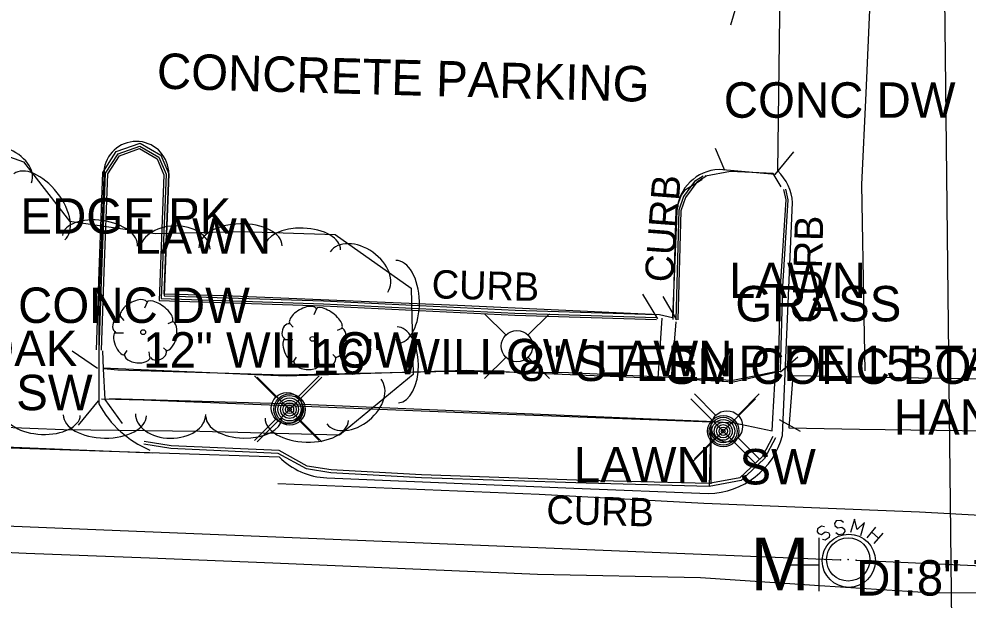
# Model space of a CAD drawing. Extents: x 978516 to 993312, y 1836504 to 1846212.
# Drawn here: x 992368 to 992501.8, y 1843144.4 to 1843226.3 of the extents above; entities that cross this region are included whole.
import ezdxf

# ---------------------------------------------------------------- set-up
doc = ezdxf.new("R2010")
doc.units = 0
for name, color, linetype in [('S_BASELINE', 7, 'Continuous'), ('S_CURB', 7, 'Continuous'), ('S_CURB_ANNOT', 7, 'Continuous'), ('S_DRIVEWAY', 7, 'Continuous'), ('S_EDGE_CONCRETE', 7, 'Continuous'), ('S_EDGE_PAVEMENT', 7, 'Continuous'), ('S_GAS_UTILITIES', 7, 'Continuous'), ('S_MANHOLE', 7, 'Continuous'), ('S_MISC_STRUCTURES_ANNOT', 7, 'Continuous'), ('S_PARKING', 7, 'Continuous'), ('S_PARKING_ANNOT', 7, 'Continuous'), ('S_PAVEMENT_CROWN', 7, 'Continuous'), ('S_SANITARY_SEWER', 7, 'Continuous'), ('S_SANITARY_SEWER_ANNOT', 7, 'Continuous'), ('S_SIDEWALK', 7, 'Continuous'), ('S_SURVEY_TEXT_ANNOT', 7, 'Continuous'), ('S_TREE', 7, 'Continuous'), ('S_TREE_ANNOT', 7, 'Continuous'), ('S_UTILITY_POLE', 7, 'Continuous'), ('S_UTL_PT_SYM', 7, 'Continuous')]:
    doc.layers.add(name, color=color, linetype=linetype)

msp = doc.modelspace()

# ---------------------------------------------------------------- linework, layer by layer
at = {"layer": 'S_BASELINE'}
msp.add_line((992491.43, 1843870.1), (992499.58, 1843129.46), dxfattribs=at)
at = {"layer": 'S_CURB'}
for points in [[(992469.29, 1843228.81), (992468.29, 1843225.47)], [(992379.31, 1843179.61), (992379.69, 1843190.68), (992380.2, 1843204.55), (992381.97, 1843207.28), (992385.02, 1843208.38), (992387.69, 1843206.82), (992388.73, 1843204.41), (992388.04, 1843186.9), (992410.93, 1843186.16), (992424.43, 1843185.5), (992437.92, 1843184.83), (992457.87, 1843184.23)], [(992379.61, 1843179.6), (992379.99, 1843190.67), (992380.5, 1843204.46), (992382.17, 1843207.03), (992384.99, 1843208.05), (992387.46, 1843206.61), (992388.43, 1843204.35), (992387.73, 1843186.61), (992410.92, 1843185.86), (992424.41, 1843185.2), (992437.91, 1843184.53), (992457.86, 1843183.93)], [(992467.53, 1843204.93), (992466.17, 1843208.04)], [(992474.6, 1843204.36), (992477.25, 1843207.57)], [(992464.46, 1843204.17), (992464.47, 1843204.14), (992463.25, 1843203.38), (992461.69, 1843201.27), (992461.01, 1843199.34), (992460.6, 1843183.9)], [(992464.73, 1843204.3), (992464.82, 1843204.09), (992463.57, 1843203.3), (992461.96, 1843201.13), (992461.31, 1843199.28), (992460.9, 1843183.89)], [(992475.36, 1843176.77), (992475.67, 1843188.57), (992476.46, 1843200.81), (992476.13, 1843202.31)], [(992475.06, 1843176.78), (992475.37, 1843188.59), (992476.16, 1843200.79), (992475.84, 1843202.25)], [(992458.05, 1843184.03), (992455.93, 1843187.48)], [(992460.74, 1843183.86), (992458.81, 1843187.15)], [(992379.05, 1843177), (992375.49, 1843179.46)], [(992475.37, 1843176.54), (992477.81, 1843178.65)], [(992379.15, 1843172.45), (992376.33, 1843169.04)], [(992475.18, 1843169.8), (992478.11, 1843168.19)], [(992474.64, 1843167.24), (992473.08, 1843164.32), (992469.81, 1843161.23), (992465.29, 1843160.39), (992447.95, 1843160.82), (992424.72, 1843161.61), (992411.95, 1843162.32), (992408.51, 1843162.86), (992404.54, 1843165.04), (992389.42, 1843165.71), (992385.57, 1843166.33)], [(992474.29, 1843167.43), (992472.76, 1843164.57), (992469.62, 1843161.6), (992465.25, 1843160.79), (992447.96, 1843161.22), (992424.74, 1843162.01), (992411.99, 1843162.72), (992408.64, 1843163.25), (992404.65, 1843165.44), (992389.46, 1843166.11), (992385.64, 1843166.73)]]:
    msp.add_lwpolyline(points, dxfattribs=at)
at = {"layer": 'S_DRIVEWAY'}
for points in [[(992464.09, 1843204.01), (992464.26, 1843203.65), (992461.83, 1843202.13), (992461.33, 1843201.46), (992460.62, 1843199.41), (992460.2, 1843183.91)], [(992475.44, 1843202.66), (992474.34, 1843204.52), (992468.3, 1843204.82), (992464.8, 1843204.15)], [(992382.59, 1843169.25), (992380.15, 1843172.65), (992379.88, 1843176.96), (992379.8, 1843179.49)]]:
    msp.add_lwpolyline(points, dxfattribs=at)
at = {"layer": 'S_EDGE_CONCRETE'}
msp.add_lwpolyline([(992386.76, 1843165.05), (992374.1, 1843165.57), (992361.44, 1843166.1), (992344.27, 1843166.72), (992329.1, 1843167.38), (992313.93, 1843168.05), (992300.37, 1843168.58), (992286.81, 1843169.12), (992273.57, 1843169.8), (992260.32, 1843170.48), (992243.82, 1843171.01), (992227.32, 1843171.55), (992214.05, 1843172), (992200.78, 1843172.45), (992187.52, 1843172.9), (992174.25, 1843173.35), (992150.81, 1843174.22), (992127.37, 1843175.08)], dxfattribs=at)
at = {"layer": 'S_EDGE_PAVEMENT'}
for points in [[(992474.97, 1843204.89), (992475.38, 1843234.16), (992477.92, 1843303.68), (992479.66, 1843351.16)], [(992475.62, 1843167.57), (992477.07, 1843200.41)], [(992345.55, 1843166.54), (992387.8, 1843165.13), (992404.68, 1843164.54)], [(992411.38, 1843161.59), (992446.24, 1843160.13), (992465.18, 1843159.4)], [(992818.23, 1843144.45), (992796.47, 1843145.18), (992774.72, 1843145.9), (992758.62, 1843146.59), (992742.52, 1843147.28), (992726.35, 1843147.81), (992710.18, 1843148.34), (992691.27, 1843149.15), (992672.36, 1843149.96), (992651.28, 1843150.69), (992630.19, 1843151.43), (992612.4, 1843152.16), (992594.61, 1843152.89), (992576.91, 1843153.53), (992559.21, 1843154.17), (992543.36, 1843154.57), (992527.5, 1843154.97), (992511.24, 1843155.86), (992494.97, 1843156.76), (992479.75, 1843157.36), (992464.53, 1843157.96), (992441.32, 1843159.23), (992422.9, 1843159.99), (992404.47, 1843160.75)]]:
    msp.add_lwpolyline(points, dxfattribs=at)
for centre, radius, start, end in [((992470.1, 1843199.87), 6.99, 4.3953, 45.8834), ((992465.06, 1843170.3), 10.91, 270.6411, 345.4845), ((992411.73, 1843171.49), 9.9, 224.5704, 267.97)]:
    msp.add_arc(centre, radius, start, end, dxfattribs=at)
at = {"layer": 'S_GAS_UTILITIES'}
for p, q in [((992401.56, 1843166.66), (992410.7, 1843175.81)), ((992410.7, 1843166.66), (992401.56, 1843175.81)), ((992462.71, 1843163.6), (992471.85, 1843172.75)), ((992471.85, 1843163.6), (992462.71, 1843172.75)), ((992406.13, 1843171.24), (992406.13, 1843171.24)), ((992467.28, 1843168.17), (992467.28, 1843168.17))]:
    msp.add_line(p, q, dxfattribs=at)
for centre, radius in [((992406.14, 1843171.24), 2.21), ((992406.13, 1843171.24), 1.96), ((992406.13, 1843171.24), 1.63), ((992406.13, 1843171.24), 1.27), ((992406.13, 1843171.24), 0.943), ((992406.13, 1843171.24), 0.586), ((992406.13, 1843171.24), 0.274), ((992467.29, 1843168.18), 2.21), ((992467.28, 1843168.17), 1.96), ((992467.28, 1843168.17), 1.63), ((992467.28, 1843168.17), 1.27), ((992467.28, 1843168.17), 0.943), ((992467.28, 1843168.17), 0.586), ((992467.28, 1843168.17), 0.274)]:
    msp.add_circle(centre, radius, dxfattribs=at)
at = {"layer": 'S_MANHOLE'}
for p, q in [((992480.79, 1843145.62), (992480.79, 1843153.12)), ((992476.62, 1843149.33), (992480.79, 1843149.33))]:
    msp.add_line(p, q, dxfattribs=at)
msp.add_circle((992484.99, 1843149.89), 3.75, dxfattribs=at)
at = {"layer": 'S_PARKING'}
for points in [[(992378.91, 1843179.63), (992379.29, 1843190.69), (992379.81, 1843204.68), (992381.71, 1843207.61), (992385.06, 1843208.82), (992388.01, 1843207.1), (992389.13, 1843204.48), (992388.46, 1843187.28), (992410.94, 1843186.56), (992424.44, 1843185.9), (992437.94, 1843185.23), (992457.88, 1843184.63)], [(992380.01, 1843205.25), (992379.25, 1843185.91), (992379.25, 1843172.02)], [(992474.6, 1843204.36), (992466.71, 1843205.08)], [(992460.76, 1843199.27), (992460.14, 1843184.15), (992458.31, 1843184.6), (992429.83, 1843185.89), (992396.96, 1843187.28), (992388.48, 1843187.51), (992389.11, 1843204.43)]]:
    msp.add_lwpolyline(points, dxfattribs=at)
msp.add_arc((992466.91, 1843198.92), 6.16, 91.8524, 176.7366, dxfattribs=at)
for centre, major_axis, ratio, start_param, end_param in [((992384.52, 1843204.46), (3.68, 2.76), 0.995897, 5.632564, 8.605618), ((992391.91, 1843178.82), (8, -12.04), 0.993811, 4.620321, 5.303294)]:
    msp.add_ellipse(centre, major_axis=major_axis, ratio=ratio, start_param=start_param, end_param=end_param, dxfattribs=at)
at = {"layer": 'S_PAVEMENT_CROWN'}
for points in [[(992494.22, 1843392.67), (992493.55, 1843373.61), (992493.6, 1843358.6), (992493.2, 1843335.06), (992492.22, 1843316.03), (992491.24, 1843297.01), (992490.46, 1843272.09), (992489.49, 1843257.7), (992488.53, 1843243.31), (992487.97, 1843228.71), (992487.38, 1843215.85), (992486.79, 1843202.98), (992487.13, 1843184.28), (992487.26, 1843176.7)], [(992556.89, 1843143.73), (992541.67, 1843144.46), (992526.44, 1843145.2), (992511.31, 1843145.28), (992496.19, 1843145.36), (992480.14, 1843146.42), (992464.1, 1843147.49), (992441.08, 1843147.96), (992422.43, 1843148.76), (992403.77, 1843149.55), (992386.39, 1843150.24), (992369.01, 1843150.92), (992346.64, 1843151.94)]]:
    msp.add_lwpolyline(points, dxfattribs=at)
at = {"layer": 'S_SANITARY_SEWER'}
for p, q in [((992249.29, 1843159.57), (992483.81, 1843150.03)), ((992480.59, 1843154.38), (992480.51, 1843153.99)), ((992481.13, 1843154.77), (992480.59, 1843154.38)), ((992481.56, 1843154.69), (992481.13, 1843154.77)), ((992487.56, 1843153.14), (992488.8, 1843154.61)), ((992480.51, 1843153.99), (992480.7, 1843153.72)), ((992480.7, 1843153.72), (992481.13, 1843153.61)), ((992481.13, 1843153.61), (992481.67, 1843153.96)), ((992481.67, 1843152.79), (992481.29, 1843152.87)), ((992481.67, 1843153.96), (992482.14, 1843153.88)), ((992482.22, 1843153.18), (992481.67, 1843152.79)), ((992482.14, 1843153.88), (992482.29, 1843153.61)), ((992482.29, 1843153.61), (992482.22, 1843153.18)), ((992488.22, 1843153.92), (992489.19, 1843153.1)), ((992489.77, 1843153.8), (992488.53, 1843152.33)), ((992486.03, 1843149.98), (992725.78, 1843139.43))]:
    msp.add_line(p, q, dxfattribs=at)
for points in [[(992484.23, 1843155.31), (992483.88, 1843155.58), (992483.22, 1843155.51), (992482.99, 1843155.16), (992483.03, 1843154.85), (992483.38, 1843154.54), (992484, 1843154.65), (992484.39, 1843154.34), (992484.42, 1843154.03), (992484.15, 1843153.65), (992483.53, 1843153.57), (992483.18, 1843153.84)], [(992486.67, 1843153.45), (992487.21, 1843155.31), (992486.17, 1843154.3), (992485.78, 1843155.74), (992485.24, 1843153.88)]]:
    msp.add_lwpolyline(points, dxfattribs=at)
msp.add_circle((992484.91, 1843150.08), 3.05, dxfattribs=at)
at = {"layer": 'S_SIDEWALK'}
for points in [[(992379.8, 1843177.09), (992405.66, 1843175.96), (992431.06, 1843176.77), (992458.09, 1843175.67), (992458.67, 1843184.11)], [(992460.6, 1843183.6), (992459.93, 1843175.63), (992468.72, 1843175.15), (992475.3, 1843176.64)], [(992380.75, 1843172.78), (992393.83, 1843172.41), (992406.9, 1843172.04), (992421.41, 1843171.42), (992435.92, 1843170.81), (992450.43, 1843170.19), (992464.94, 1843169.57), (992468.84, 1843169.33), (992474.2, 1843168.2), (992474.28, 1843169.99), (992474.57, 1843174.91), (992474.65, 1843176.54), (992468.66, 1843175.31), (992445.48, 1843176.39), (992428.86, 1843176.59), (992405.38, 1843176.07), (992381.94, 1843176.77), (992379.92, 1843176.98)], [(992465.33, 1843160.36), (992465.58, 1843169.44), (992431.84, 1843170.73), (992385.51, 1843172.54), (992379.61, 1843172.7)], [(992465.54, 1843168.9), (992465.53, 1843160.75)]]:
    msp.add_lwpolyline(points, dxfattribs=at)
msp.add_lwpolyline([(992476.51, 1843168.63), (992486.5, 1843168.48), (992504.59, 1843168.21), (992512.44, 1843168.11), (992511.68, 1843169.92), (992508.93, 1843173.76), (992508.1, 1843175.47), (992494.83, 1843175.66), (992477.11, 1843175.96)], close=True, dxfattribs=at)
at = {"layer": 'S_TREE'}
for p, q in [((992386.05, 1843186.39), (992385.67, 1843185.54)), ((992409.93, 1843185.44), (992409.54, 1843184.59)), ((992382.26, 1843184.38), (992382.76, 1843183.79)), ((992389.62, 1843183.6), (992388.96, 1843183.33)), ((992406.13, 1843183.42), (992406.63, 1843182.84)), ((992413.49, 1843182.65), (992412.83, 1843182.38)), ((992381.6, 1843182.05), (992382.72, 1843182.05)), ((992405.47, 1843181.1), (992406.59, 1843181.1)), ((992382.76, 1843178.87), (992383.22, 1843179.57)), ((992388.84, 1843179.49), (992388.38, 1843179.92)), ((992386.44, 1843178.6), (992386.36, 1843179.38)), ((992406.63, 1843177.92), (992407.1, 1843178.62)), ((992410.31, 1843177.65), (992410.24, 1843178.43)), ((992412.72, 1843178.54), (992412.25, 1843178.97))]:
    msp.add_line(p, q, dxfattribs=at)
msp.add_lwpolyline([(992356.21, 1843210.57), (992368.61, 1843206.16), (992375.1, 1843197.79), (992387.21, 1843196.04), (992399.37, 1843196.33), (992412.57, 1843195.91), (992423.3, 1843188.36), (992423.56, 1843176.15), (992413.18, 1843167.6), (992393.49, 1843168.14), (992374.28, 1843168.37), (992355.23, 1843169.13)], dxfattribs=at)
for centre in [(992385.5, 1843182.14), (992409.37, 1843181.19)]:
    msp.add_circle(centre, 0.341, dxfattribs=at)
for centre, major_axis, ratio, start_param, end_param in [((992365.09, 1843204.88), (-4.67, 1.66), 0.685311, 3.141593, 6.283185), ((992370.84, 1843199.83), (-3.6, 4.64), 0.55008, 3.141593, 6.283185), ((992379.39, 1843195.03), (-5.29, 0.76), 0.540699, 3.141593, 6.283185), ((992389.98, 1843193.73), (-4.95, -0.12), 0.685311, 3.141593, 6.283185), ((992399.23, 1843194.2), (-5.87, -0.14), 0.55008, 3.141593, 6.283185), ((992407.98, 1843193.93), (-5.34, 0.17), 0.540699, 3.141593, 6.283185), ((992415.92, 1843190.64), (-4.05, 2.85), 0.685311, 3.141593, 6.283185), ((992421.22, 1843186.4), (-0.12, 5.87), 0.55008, 3.141593, 6.283185), ((992384.16, 1843185.35), (1.86, 1.08), 0.471018, 0, 3.141593), ((992387.81, 1843185.02), (-1.81, 1.36), 0.405113, 3.141593, 6.283186), ((992408.03, 1843184.4), (1.86, 1.08), 0.471018, 0, 3.141593), ((992411.69, 1843184.07), (-1.81, 1.36), 0.405113, 3.141593, 6.283186), ((992381.92, 1843183.23), (0.31, 1.03), 0.646762, 0, 3.141593), ((992389.17, 1843181.61), (0.46, 2.04), 0.482994, 3.141593, 6.283185), ((992405.8, 1843182.28), (0.31, 1.03), 0.646762, 0, 3.141593), ((992413.04, 1843180.66), (0.46, 2.04), 0.482994, 3.141593, 6.283185), ((992421.41, 1843177.54), (-0.11, 5.35), 0.540699, 3.141593, 6.283185), ((992382.23, 1843180.58), (-0.61, 1.6), 0.420543, 6.283185, 9.424777), ((992406.1, 1843179.63), (-0.61, 1.6), 0.420543, 6.283185, 9.424777), ((992387.65, 1843179.09), (1.09, 0.46), 0.711534, 3.141592, 6.283185), ((992384.69, 1843178.8), (-1.83, 0.19), 0.529943, 0, 3.141593), ((992411.52, 1843178.14), (1.09, 0.46), 0.711534, 3.141592, 6.283185), ((992408.56, 1843177.85), (-1.83, 0.19), 0.529943, 0, 3.141593), ((992415.2, 1843172.35), (3.83, 3.15), 0.685311, 3.141593, 6.283185), ((992371.29, 1843170.61), (5.34, -0.21), 0.540699, 3.141593, 6.283185), ((992380.1, 1843170.42), (5.87, -0.07), 0.55008, 3.141593, 6.283185), ((992389.36, 1843170.57), (4.96, -0.06), 0.685311, 3.141593, 6.283185), ((992399.69, 1843170.09), (5.34, -0.15), 0.540699, 3.141593, 6.283185), ((992408.56, 1843169.85), (5.87, -0.16), 0.55008, 3.141593, 6.283185)]:
    msp.add_ellipse(centre, major_axis=major_axis, ratio=ratio, start_param=start_param, end_param=end_param, dxfattribs=at)
at = {"layer": 'S_UTILITY_POLE'}
for p, q in [((992436.61, 1843181.75), (992433.62, 1843184.73)), ((992439.78, 1843181.75), (992442.77, 1843184.73)), ((992436.61, 1843178.57), (992433.62, 1843175.59)), ((992439.78, 1843178.57), (992442.77, 1843175.59)), ((992404.16, 1843173), (992401.18, 1843175.99)), ((992407.34, 1843173), (992410.32, 1843175.99)), ((992466.21, 1843170.43), (992463.23, 1843173.42)), ((992469.39, 1843170.43), (992472.37, 1843173.42)), ((992404.16, 1843169.83), (992401.18, 1843166.84)), ((992407.34, 1843169.83), (992410.32, 1843166.84)), ((992466.21, 1843167.25), (992463.23, 1843164.27)), ((992469.39, 1843167.25), (992472.37, 1843164.27))]:
    msp.add_line(p, q, dxfattribs=at)
for centre in [(992438.2, 1843180.17), (992405.76, 1843171.42), (992467.81, 1843168.85)]:
    msp.add_circle(centre, 2.21, dxfattribs=at)
at = {"layer": 'S_UTL_PT_SYM'}
for points in [[(992483.81, 1843150.03), (992483.81, 1843150.08), (992483.81, 1843150.03), (992483.76, 1843150.03), (992483.81, 1843150.03), (992483.81, 1843149.98), (992483.81, 1843150.03), (992483.86, 1843150.03)], [(992484.91, 1843150.08), (992484.91, 1843150.13), (992484.91, 1843150.08), (992484.86, 1843150.08), (992484.91, 1843150.08), (992484.91, 1843150.03), (992484.91, 1843150.08), (992484.96, 1843150.08)], [(992486.03, 1843149.98), (992486.03, 1843150.03), (992486.03, 1843149.98), (992485.98, 1843149.98), (992486.03, 1843149.98), (992486.03, 1843149.93), (992486.03, 1843149.98), (992486.08, 1843149.98)]]:
    msp.add_lwpolyline(points, dxfattribs=at)

# ---------------------------------------------------------------- texts
at = {"layer": 'S_CURB_ANNOT'}
for rotation, p in [(85.6929, (992460.17, 1843189.06)), (88.4454, (992480.99, 1843183.38)), (358.4454, (992426.13, 1843186.93)), (358.4454, (992442.3, 1843155.12))]:
    msp.add_text('CURB', height=4, rotation=rotation, dxfattribs=at).set_placement(p)
at = {"layer": 'S_MANHOLE'}
msp.add_text('M', height=7.46, dxfattribs=at).set_placement((992471.11, 1843145.71))
at = {"layer": 'S_MISC_STRUCTURES_ANNOT'}
msp.add_text('8" STEEL PIPE 15\' TALL', height=5, dxfattribs=at).set_placement((992438.45, 1843175.25))
at = {"layer": 'S_PARKING_ANNOT'}
msp.add_text('CONCRETE PARKING', height=5.0005, rotation=358.4454, dxfattribs=at).set_placement((992387.38, 1843216.51))
at = {"layer": 'S_SANITARY_SEWER_ANNOT'}
msp.add_text('DI:8" TY:CLAY', height=5, dxfattribs=at).set_placement((992486.03, 1843144.98))
at = {"layer": 'S_SURVEY_TEXT_ANNOT'}
for s, p in [('CONC DW', (992467.36, 1843212.39)), ('CB ALONG EDGE PK', (992331.78, 1843196.04)), ('LAWN', (992384.22, 1843193.2)), ('LAWN', (992468.1, 1843186.96)), ('CONC DW', (992367.86, 1843183.44)), ('GRASS', (992468.99, 1843183.66)), ('LAWN', (992449.26, 1843175.93)), ('SM CONC BOTTOM DITCH', (992459.19, 1843174.84)), ('CONC SW', (992346.05, 1843171.13)), ('HAND LAID BRICK SW', (992491.34, 1843167.67)), ('LAWN', (992446.21, 1843160.95)), ('SW', (992469.57, 1843160.66))]:
    msp.add_text(s, height=5, dxfattribs=at).set_placement(p)
at = {"layer": 'S_TREE_ANNOT'}
for s, p in [('24" OAK', (992350.44, 1843177.35)), ('12" WILLOW', (992385.5, 1843177.14)), ('16" WILLOW', (992409.37, 1843176.19))]:
    msp.add_text(s, height=5, dxfattribs=at).set_placement(p)

doc.saveas('drawing.dxf')
